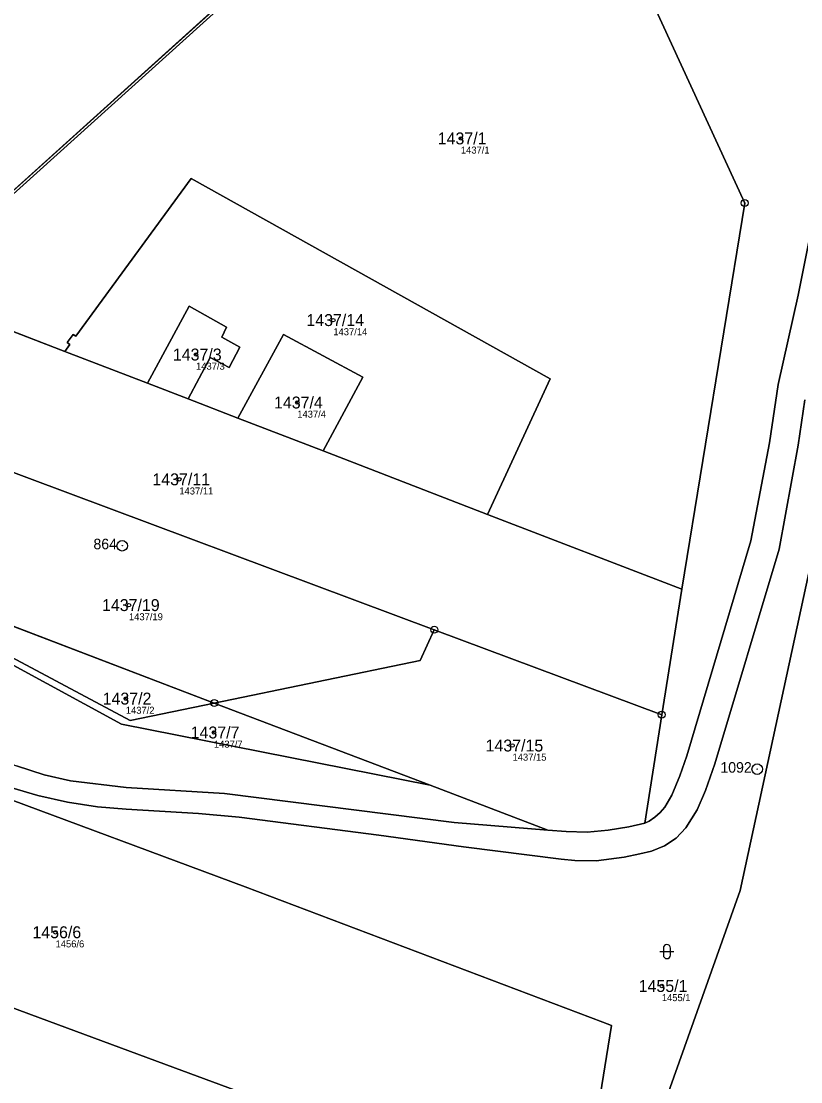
# Model space of a CAD drawing. Extents: x -751550 to -746116, y -1055108 to -1050700.
# Drawn here: x -748850.8 to -748739.7, y -1054451 to -1054299.8 of the extents above; entities that cross this region are included whole.
import ezdxf

# ---------------------------------------------------------------- set-up
doc = ezdxf.new("R2010")
doc.units = 0
for name, color, linetype in [('Definiční body', 7, 'Continuous'), ('Hranice parcel', 7, 'Continuous'), ('Parcelní čísla', 7, 'Continuous'), ('Polygon parcely', 7, 'Continuous'), ('Značky bodu BP', 7, 'Continuous'), ('Značky kultur', 7, 'Continuous')]:
    doc.layers.add(name, color=color, linetype=linetype)

msp = doc.modelspace()

# ---------------------------------------------------------------- linework, layer by layer
at = {"layer": 'Definiční body'}
for centre in [(-748788.17, -1054316.55), (-748806.35, -1054342.45), (-748825.92, -1054347.36), (-748811.49, -1054354.2), (-748828.3, -1054365.15), (-748835.48, -1054383.08), (-748835.93, -1054396.41), (-748823.37, -1054401.24), (-748780.81, -1054403.1), (-748845.94, -1054429.72), (-748759.53, -1054437.38)]:
    msp.add_circle(centre, 0.25, dxfattribs=at)
at = {"layer": 'Hranice parcel'}
for p, q in [((-748859.24, -1054330.51), (-748798.7, -1054275.91)), ((-748867.23, -1054338.19), (-748844.62, -1054346.91)), ((-748832.82, -1054351.46), (-748844.62, -1054346.91)), ((-748832.82, -1054351.46), (-748827.02, -1054353.69)), ((-748819.96, -1054356.41), (-748827.02, -1054353.69)), ((-748819.96, -1054356.41), (-748807.82, -1054361.09)), ((-748784.36, -1054370.14), (-748807.82, -1054361.09)), ((-748855.53, -1054362.83), (-748791.96, -1054386.59)), ((-748784.36, -1054370.14), (-748756.67, -1054380.81)), ((-748823.32, -1054397.04), (-748867.25, -1054380.29)), ((-748756.67, -1054380.81), (-748759.55, -1054398.7)), ((-748791.96, -1054386.59), (-748759.55, -1054398.7)), ((-748792.54, -1054408.77), (-748823.32, -1054397.04)), ((-748761.97, -1054414.15), (-748759.55, -1054398.7)), ((-748792.54, -1054408.77), (-748775.77, -1054415.16)), ((-748789.12, -1054414.09), (-748775.77, -1054415.16)), ((-748764.23, -1054414.68), (-748761.97, -1054414.15)), ((-748761.35, -1054413.89), (-748761.97, -1054414.15)), ((-748775.77, -1054415.16), (-748773.17, -1054415.37)), ((-748766.7, -1054443.02), (-748771.11, -1054470.44))]:
    msp.add_line(p, q, dxfattribs=at)
for points in [[(-748792.29, -1054536.21), (-748781.13, -1054512.76), (-748771.5, -1054486.6), (-748762.43, -1054463.34), (-748748.36, -1054423.78), (-748731.61, -1054346.18), (-748726, -1054314), (-748722.11, -1054301.44), (-748725.9, -1054259.29), (-748719.83, -1054245.42), (-748715.01, -1054233.27), (-748698.14, -1054209.24), (-748690.85, -1054202.74), (-748678.39, -1054194.55), (-748672.95, -1054189.52), (-748661.76, -1054176.57), (-748654.89, -1054166.43), (-748646.88, -1054160.52), (-748630.62, -1054144.84), (-748620.05, -1054136.22), (-748605.72, -1054125.32)], [(-748772.75, -1054252.95), (-748798.77, -1054276.43), (-748858.84, -1054330.62), (-748867.23, -1054338.19)], [(-748746.23, -1054251.51), (-748765.86, -1054286.28), (-748747.72, -1054325.76), (-748756.67, -1054380.81)], [(-748844.62, -1054346.91), (-748843.91, -1054345.94), (-748844.29, -1054345.66), (-748843.43, -1054344.49), (-748843.05, -1054344.76), (-748826.62, -1054322.24), (-748775.44, -1054350.84), (-748784.36, -1054370.14)], [(-748737.55, -1054326.05), (-748740.08, -1054338.88), (-748742.95, -1054351.64), (-748744.19, -1054359.96), (-748746.82, -1054373.92), (-748755.96, -1054404.59), (-748756.96, -1054407.42), (-748758.12, -1054410.19), (-748759.12, -1054411.91), (-748759.76, -1054412.66), (-748760.51, -1054413.33), (-748761.35, -1054413.89)], [(-748827.02, -1054353.69), (-748823.9, -1054347.8), (-748821.18, -1054349.19), (-748819.7, -1054346.33), (-748822.26, -1054344.89), (-748821.56, -1054343.46), (-748826.92, -1054340.44), (-748832.82, -1054351.46)], [(-748807.82, -1054361.09), (-748802.15, -1054350.59), (-748813.45, -1054344.48), (-748819.96, -1054356.41)], [(-748739.15, -1054353.83), (-748740.11, -1054360.29), (-748742.81, -1054375.1), (-748751.98, -1054405.73), (-748753.29, -1054409.52), (-748754.51, -1054412.25), (-748756.09, -1054414.81), (-748757.47, -1054416.29), (-748759.14, -1054417.42), (-748760.99, -1054418.18)], [(-748919.56, -1054381.86), (-748911.07, -1054384.78), (-748890.38, -1054392.15), (-748851.53, -1054406.01), (-748847.57, -1054407.29), (-748843.82, -1054408.11), (-748835.88, -1054409.08), (-748821.87, -1054409.94), (-748789.12, -1054414.09)], [(-748868.52, -1054382.66), (-748836.54, -1054400.07), (-748792.54, -1054408.77)], [(-748823.32, -1054397.04), (-748835.29, -1054399.52), (-748866.42, -1054382.96), (-748868.18, -1054382.02)], [(-748768.89, -1054419.52), (-748771.91, -1054419.51), (-748773.9, -1054419.3), (-748787.81, -1054417.52), (-748799.86, -1054415.87), (-748819.78, -1054413.32), (-748825.55, -1054412.77), (-748835.86, -1054412.18), (-748839.95, -1054411.82), (-748844.22, -1054411.16), (-748848.45, -1054410.22), (-748852.16, -1054409.15), (-748875.02, -1054400.92), (-748891.77, -1054394.95), (-748912.33, -1054387.62), (-748916.04, -1054386.3), (-748917.52, -1054386.08), (-748918.21, -1054386.33)], [(-748918.21, -1054386.33), (-748856.24, -1054409.36), (-748818.91, -1054423.23)], [(-748791.96, -1054386.59), (-748793.98, -1054390.96), (-748823.32, -1054397.04)], [(-748771.11, -1054470.44), (-748830.12, -1054448.64), (-748929.56, -1054411.78)], [(-748773.17, -1054415.37), (-748770.17, -1054415.43), (-748767.19, -1054415.15), (-748764.23, -1054414.68)], [(-748760.99, -1054418.18), (-748762.66, -1054418.54), (-748764.92, -1054419.02), (-748768.89, -1054419.52)], [(-748818.91, -1054423.23), (-748767.94, -1054442.55), (-748766.7, -1054443.02)]]:
    msp.add_lwpolyline(points, dxfattribs=at)
at = {"layer": 'Polygon parcely'}
for points in [[(-748859.24, -1054330.51), (-748867.6, -1054338.05), (-748867.23, -1054338.19), (-748858.84, -1054330.62), (-748798.77, -1054276.43), (-748772.75, -1054252.95), (-748765.91, -1054241.82), (-748756.03, -1054225.73), (-748753.84, -1054222.17), (-748753.7, -1054222.1), (-748700.15, -1054193.89), (-748700.2, -1054193.69), (-748739.15, -1054214.2), (-748753.75, -1054221.99), (-748754.2, -1054222.25), (-748756.16, -1054225.44), (-748766.41, -1054242.05), (-748772.99, -1054252.73), (-748798.7, -1054275.91)], [(-748746.23, -1054251.51), (-748751.59, -1054235.07), (-748754.39, -1054236.39), (-748772.75, -1054252.95), (-748798.77, -1054276.43), (-748858.84, -1054330.62), (-748867.23, -1054338.19), (-748844.62, -1054346.91), (-748843.91, -1054345.94), (-748844.29, -1054345.66), (-748843.43, -1054344.49), (-748843.05, -1054344.76), (-748826.62, -1054322.24), (-748775.44, -1054350.84), (-748784.36, -1054370.14), (-748756.67, -1054380.81), (-748747.72, -1054325.76), (-748765.86, -1054286.28)], [(-748784.36, -1054370.14), (-748775.44, -1054350.84), (-748826.62, -1054322.24), (-748843.05, -1054344.76), (-748843.43, -1054344.49), (-748844.29, -1054345.66), (-748843.91, -1054345.94), (-748844.62, -1054346.91), (-748832.82, -1054351.46), (-748826.92, -1054340.44), (-748821.56, -1054343.46), (-748822.26, -1054344.89), (-748819.7, -1054346.33), (-748821.18, -1054349.19), (-748823.9, -1054347.8), (-748827.02, -1054353.69), (-748819.96, -1054356.41), (-748813.45, -1054344.48), (-748802.15, -1054350.59), (-748807.82, -1054361.09)], [(-748827.02, -1054353.69), (-748832.82, -1054351.46), (-748844.62, -1054346.91), (-748867.23, -1054338.19), (-748874.16, -1054344.43), (-748874.42, -1054344.18), (-748895.28, -1054332.75), (-748898.02, -1054326.33), (-748901.36, -1054325.04), (-748907.81, -1054325.83), (-748909.17, -1054342.78), (-748855.53, -1054362.83), (-748791.96, -1054386.59), (-748759.55, -1054398.7), (-748756.67, -1054380.81), (-748784.36, -1054370.14), (-748807.82, -1054361.09), (-748819.96, -1054356.41)], [(-748819.7, -1054346.33), (-748822.26, -1054344.89), (-748821.56, -1054343.46), (-748826.92, -1054340.44), (-748832.82, -1054351.46), (-748827.02, -1054353.69), (-748823.9, -1054347.8), (-748821.18, -1054349.19)], [(-748807.82, -1054361.09), (-748802.15, -1054350.59), (-748813.45, -1054344.48), (-748819.96, -1054356.41)], [(-748912.78, -1054362.93), (-748919.56, -1054381.86), (-748911.07, -1054384.78), (-748890.38, -1054392.15), (-748851.53, -1054406.01), (-748847.57, -1054407.29), (-748843.82, -1054408.11), (-748835.88, -1054409.08), (-748821.87, -1054409.94), (-748789.12, -1054414.09), (-748775.77, -1054415.16), (-748792.54, -1054408.77), (-748836.54, -1054400.07), (-748868.52, -1054382.66), (-748868.93, -1054383.43), (-748878.28, -1054378.43), (-748877.83, -1054377.6), (-748886.06, -1054373.12)], [(-748867.25, -1054380.29), (-748823.32, -1054397.04), (-748793.98, -1054390.96), (-748791.96, -1054386.59), (-748855.53, -1054362.83), (-748862.46, -1054375.55), (-748864.22, -1054374.61)], [(-748867.25, -1054380.29), (-748868.18, -1054382.02), (-748866.42, -1054382.96), (-748835.29, -1054399.52), (-748823.32, -1054397.04)], [(-748836.54, -1054400.07), (-748792.54, -1054408.77), (-748823.32, -1054397.04), (-748835.29, -1054399.52), (-748866.42, -1054382.96), (-748868.18, -1054382.02), (-748868.52, -1054382.66)], [(-748929.56, -1054411.78), (-748830.12, -1054448.64), (-748771.11, -1054470.44), (-748766.7, -1054443.02), (-748767.94, -1054442.55), (-748818.91, -1054423.23), (-748856.24, -1054409.36), (-748918.21, -1054386.33), (-748920.82, -1054385.36)], [(-748775.77, -1054415.16), (-748773.17, -1054415.37), (-748770.17, -1054415.43), (-748767.19, -1054415.15), (-748764.23, -1054414.68), (-748761.97, -1054414.15), (-748759.55, -1054398.7), (-748791.96, -1054386.59), (-748793.98, -1054390.96), (-748823.32, -1054397.04), (-748792.54, -1054408.77)], [(-748936.53, -1054432.74), (-748936.13, -1054432.89), (-748832.69, -1054471.59), (-748785.74, -1054488.29), (-748775.8, -1054491.87), (-748773.62, -1054486.01), (-748771.11, -1054470.44), (-748830.12, -1054448.64), (-748929.56, -1054411.78)]]:
    msp.add_lwpolyline(points, close=True, dxfattribs=at)
for points in [[(-748678.39, -1054194.55), (-748690.85, -1054202.74), (-748698.14, -1054209.24), (-748715.01, -1054233.27), (-748719.83, -1054245.42), (-748725.9, -1054259.29), (-748722.11, -1054301.44), (-748726, -1054314), (-748731.61, -1054346.18), (-748748.36, -1054423.78), (-748762.43, -1054463.34), (-748771.5, -1054486.6), (-748781.13, -1054512.76), (-748792.29, -1054536.21), (-748800.56, -1054555.04), (-748807.17, -1054576.39), (-748814.9, -1054596.81)], [(-748724.27, -1054231.8), (-748746.23, -1054251.51), (-748765.86, -1054286.28), (-748747.72, -1054325.76), (-748756.67, -1054380.81), (-748759.55, -1054398.7), (-748761.97, -1054414.15), (-748761.35, -1054413.89), (-748760.51, -1054413.33), (-748759.76, -1054412.66), (-748759.12, -1054411.91), (-748758.12, -1054410.19), (-748756.96, -1054407.42), (-748755.96, -1054404.59), (-748746.82, -1054373.92), (-748744.19, -1054359.96), (-748742.95, -1054351.64), (-748740.08, -1054338.88), (-748737.55, -1054326.05)], [(-748900.98, -1054297.81), (-748900.72, -1054304.39), (-748900.33, -1054304.38), (-748900.29, -1054304.84), (-748900.46, -1054304.9), (-748899.84, -1054319.31), (-748886.71, -1054322.93), (-748881.7, -1054313.65), (-748865.78, -1054322.24), (-748868.82, -1054327.87), (-748859.24, -1054330.51), (-748798.7, -1054275.91)], [(-748737.55, -1054326.05), (-748740.08, -1054338.88), (-748742.95, -1054351.64), (-748744.19, -1054359.96), (-748746.82, -1054373.92), (-748755.96, -1054404.59), (-748756.96, -1054407.42), (-748758.12, -1054410.19), (-748759.12, -1054411.91), (-748759.76, -1054412.66), (-748760.51, -1054413.33), (-748761.35, -1054413.89), (-748761.97, -1054414.15), (-748764.23, -1054414.68), (-748767.19, -1054415.15), (-748770.17, -1054415.43), (-748773.17, -1054415.37), (-748775.77, -1054415.16), (-748789.12, -1054414.09), (-748821.87, -1054409.94), (-748835.88, -1054409.08), (-748843.82, -1054408.11), (-748847.57, -1054407.29), (-748851.53, -1054406.01)], [(-748762.43, -1054463.34), (-748748.36, -1054423.78), (-748731.61, -1054346.18)], [(-748739.15, -1054353.83), (-748740.11, -1054360.29), (-748742.81, -1054375.1), (-748751.98, -1054405.73), (-748753.29, -1054409.52), (-748754.51, -1054412.25), (-748756.09, -1054414.81), (-748757.47, -1054416.29), (-748759.14, -1054417.42), (-748760.99, -1054418.18), (-748762.66, -1054418.54), (-748764.92, -1054419.02), (-748768.89, -1054419.52), (-748771.91, -1054419.51), (-748773.9, -1054419.3), (-748787.81, -1054417.52), (-748799.86, -1054415.87), (-748819.78, -1054413.32), (-748825.55, -1054412.77), (-748835.86, -1054412.18), (-748839.95, -1054411.82), (-748844.22, -1054411.16), (-748848.45, -1054410.22), (-748852.16, -1054409.15)], [(-748852.16, -1054409.15), (-748848.45, -1054410.22), (-748844.22, -1054411.16), (-748839.95, -1054411.82), (-748835.86, -1054412.18), (-748825.55, -1054412.77), (-748819.78, -1054413.32), (-748799.86, -1054415.87), (-748787.81, -1054417.52), (-748773.9, -1054419.3), (-748771.91, -1054419.51), (-748768.89, -1054419.52), (-748764.92, -1054419.02), (-748762.66, -1054418.54), (-748760.99, -1054418.18), (-748759.14, -1054417.42), (-748757.47, -1054416.29), (-748756.09, -1054414.81), (-748754.51, -1054412.25), (-748753.29, -1054409.52), (-748751.98, -1054405.73), (-748742.81, -1054375.1), (-748740.11, -1054360.29), (-748739.15, -1054353.83)], [(-748856.24, -1054409.36), (-748818.91, -1054423.23), (-748767.94, -1054442.55), (-748766.7, -1054443.02), (-748771.11, -1054470.44)]]:
    msp.add_lwpolyline(points, dxfattribs=at)
at = {"layer": 'Značky bodu BP'}
for centre, radius in [((-748747.72, -1054325.76), 0.5), ((-748747.72, -1054325.76), 0.0303), ((-748836.44, -1054374.62), 0.75), ((-748836.44, -1054374.62), 0.03), ((-748791.96, -1054386.59), 0.5), ((-748791.96, -1054386.59), 0.0303), ((-748823.32, -1054397.04), 0.5), ((-748823.32, -1054397.04), 0.0303), ((-748759.55, -1054398.7), 0.5), ((-748759.55, -1054398.7), 0.0303), ((-748745.93, -1054406.47), 0.75), ((-748745.93, -1054406.47), 0.03)]:
    msp.add_circle(centre, radius, dxfattribs=at)
at = {"layer": 'Značky kultur'}
for p, q in [((-748759.81, -1054432.48), (-748757.81, -1054432.48)), ((-748759.31, -1054431.98), (-748759.31, -1054432.98)), ((-748758.31, -1054432.98), (-748758.31, -1054431.98))]:
    msp.add_line(p, q, dxfattribs=at)
for centre, start, end in [((-748758.81, -1054431.98), 0, 180), ((-748758.81, -1054432.98), 180, 359.9879)]:
    msp.add_arc(centre, 0.5, start, end, dxfattribs=at)

# ---------------------------------------------------------------- texts
at = {"layer": 'Definiční body'}
for s, p in [('1437/1', (-748788.17, -1054318.71)), ('1437/14', (-748806.35, -1054344.61)), ('1437/3', (-748825.92, -1054349.52)), ('1437/4', (-748811.49, -1054356.36)), ('1437/11', (-748828.3, -1054367.31)), ('1437/19', (-748835.48, -1054385.24)), ('1437/2', (-748835.93, -1054398.57)), ('1437/7', (-748823.37, -1054403.4)), ('1437/15', (-748780.81, -1054405.26)), ('1456/6', (-748845.94, -1054431.88)), ('1455/1', (-748759.53, -1054439.54))]:
    msp.add_text(s, height=1, dxfattribs=at).set_placement(p)
at = {"layer": 'Parcelní čísla'}
for s, p in [('1437/1', (-748791.47, -1054317.4)), ('1437/14', (-748810.19, -1054343.3)), ('1437/3', (-748829.22, -1054348.21)), ('1437/4', (-748814.8, -1054355.05)), ('1437/11', (-748832.14, -1054366)), ('1437/19', (-748839.32, -1054383.93)), ('1437/2', (-748839.23, -1054397.26)), ('1437/7', (-748826.68, -1054402.09)), ('1437/15', (-748784.65, -1054403.95)), ('1456/6', (-748849.24, -1054430.57)), ('1455/1', (-748762.83, -1054438.23))]:
    msp.add_text(s, height=1.7, dxfattribs=at).set_placement(p)
at = {"layer": 'Značky bodu BP'}
for s, p in [('864', (-748840.54, -1054375.12)), ('1092', (-748751.18, -1054406.97))]:
    msp.add_text(s, height=1.5, dxfattribs=at).set_placement(p)

doc.saveas('drawing.dxf')
